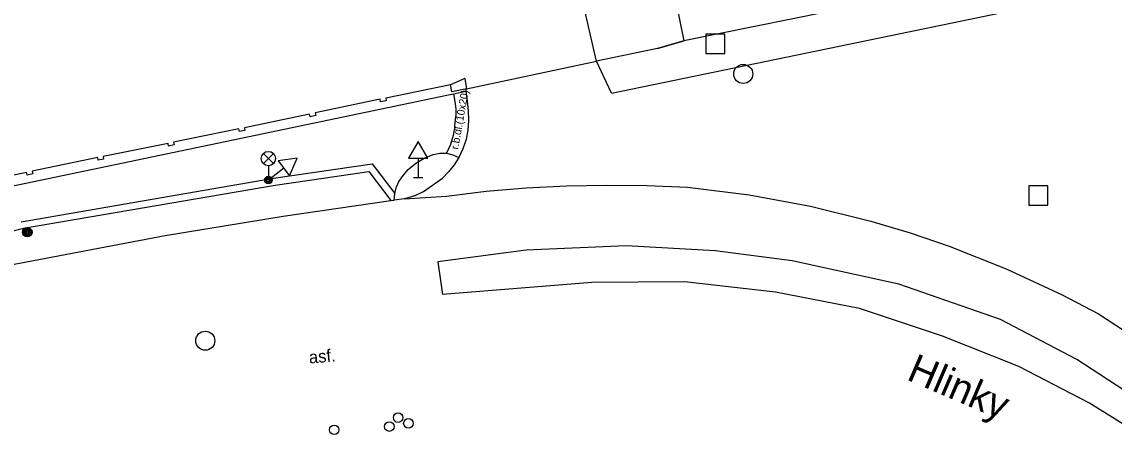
# Model space of a CAD drawing. Extents: x -600309 to -598967, y -1161267 to -1160292.
# Drawn here: x -599431.1 to -599373.8, y -1161102.5 to -1161080.5 of the extents above; entities that cross this region are included whole.
import ezdxf

# ---------------------------------------------------------------- set-up
doc = ezdxf.new("R2010")
doc.units = 0
for name, color, linetype in [('Level 10', 7, 'Continuous'), ('Level 11', 7, 'Continuous'), ('Level 25', 7, 'Continuous'), ('Level 26', 7, 'Continuous'), ('Level 27', 7, 'Continuous'), ('Level 28', 7, 'Continuous'), ('Level 33', 7, 'Continuous'), ('Level 34', 7, 'Continuous'), ('Level 40', 7, 'Continuous'), ('Level 49', 7, 'Continuous'), ('Level 5', 7, 'Continuous'), ('Level 6', 7, 'Continuous'), ('Level 7', 7, 'Continuous'), ('Level 8', 7, 'Continuous')]:
    doc.layers.add(name, color=color, linetype=linetype)

msp = doc.modelspace()

# ---------------------------------------------------------------- linework, layer by layer
at = {"layer": 'Level 10'}
for points in [[(-599400.15, -1161084.22), (-599372.65, -1161078.53), (-599370.18, -1161078.03), (-599366.75, -1161077.34), (-599365.11, -1161077.01), (-599363.32, -1161075.6599), (-599355.43, -1161062.2)], [(-599400.15, -1161084.22), (-599400.94, -1161082.55)], [(-599407.79, -1161084.13), (-599407.75, -1161084)], [(-599407.79, -1161084.13), (-599407.72, -1161084.64)], [(-599407.72, -1161084.64), (-599407.67, -1161085.15), (-599407.65, -1161085.66)], [(-599407.65, -1161085.66), (-599407.68, -1161086.16), (-599407.78, -1161086.66), (-599407.94, -1161087.14), (-599408.16, -1161087.59)], [(-599408.16, -1161087.59), (-599408.41, -1161087.98), (-599408.7, -1161088.35), (-599409.01, -1161088.69)], [(-599410.01, -1161089.38), (-599409.01, -1161088.69)], [(-599410.49, -1161089.61), (-599411.01, -1161089.77)], [(-599410.49, -1161089.61), (-599410.01, -1161089.38)], [(-599417.37, -1161090.68), (-599411.72, -1161089.85)], [(-599411.72, -1161089.85), (-599411.54, -1161089.84)], [(-599411.01, -1161089.77), (-599411.54, -1161089.84)], [(-599423.56, -1161091.68), (-599417.37, -1161090.68)], [(-599432.58, -1161093.39), (-599423.56, -1161091.68)]]:
    msp.add_lwpolyline(points, dxfattribs=at)
at = {"layer": 'Level 11'}
for points in [[(-599407.85, -1161083.46), (-599408.6, -1161083.79)], [(-599427.35, -1161088.21), (-599408.78, -1161084.33)], [(-599408.78, -1161084.33), (-599408.43, -1161084.27)], [(-599408.43, -1161084.27), (-599407.79, -1161084.13)], [(-599408.43, -1161084.27), (-599408.36, -1161084.66), (-599408.32, -1161085.05), (-599408.32, -1161085.44)], [(-599408.36, -1161085.95), (-599408.32, -1161085.44)], [(-599408.36, -1161085.95), (-599408.45, -1161086.44), (-599408.6, -1161086.92), (-599408.81, -1161087.38)], [(-599417.87, -1161088.68), (-599412.7, -1161087.93)], [(-599412.7, -1161087.93), (-599411.51, -1161089.49)], [(-599411.13, -1161088.62), (-599410.81, -1161088.23), (-599410.42, -1161087.89), (-599409.98, -1161087.63), (-599409.5, -1161087.45)], [(-599409.5, -1161087.45), (-599409.16, -1161087.38)], [(-599409.16, -1161087.38), (-599408.81, -1161087.38)], [(-599408.81, -1161087.38), (-599408.48, -1161087.46), (-599408.16, -1161087.59)], [(-599440.32, -1161090.91), (-599427.35, -1161088.21)], [(-599417.79, -1161089.05), (-599412.88, -1161088.34)], [(-599412.88, -1161088.34), (-599411.72, -1161089.85)], [(-599431.1, -1161090.97), (-599417.87, -1161088.68)], [(-599430.98, -1161091.3), (-599417.79, -1161089.05)], [(-599411.54, -1161089.84), (-599411.52, -1161089.51), (-599411.51, -1161089.49), (-599411.45, -1161089.19), (-599411.32, -1161088.9), (-599411.13, -1161088.62)], [(-599411.01, -1161089.77), (-599408.8, -1161089.62), (-599406.73, -1161089.37), (-599404.62, -1161089.19), (-599402.51, -1161089.08), (-599400.4, -1161089.04), (-599398.28, -1161089.07), (-599396.17, -1161089.1599), (-599392.93, -1161089.55), (-599389.7199, -1161090.15), (-599386.56, -1161090.94), (-599384.5, -1161091.55), (-599382.46, -1161092.24), (-599379.46, -1161093.43), (-599376.53, -1161094.79), (-599374.63, -1161095.79), (-599371.96, -1161097.54), (-599368.9099, -1161099.6599), (-599366.33, -1161101.55), (-599364.01, -1161103.34), (-599361.9, -1161104.98), (-599361.69, -1161105.15)], [(-599433.62, -1161091.96), (-599430.98, -1161091.3)], [(-599357.42, -1161112.9), (-599363.83, -1161107.2), (-599368.21, -1161103.73), (-599372.9, -1161100.06), (-599375.76, -1161098.19), (-599379.77, -1161096.09), (-599385.09, -1161094.24), (-599390.69, -1161093.02), (-599394.7199, -1161092.49), (-599399.39, -1161092.23), (-599404.62, -1161092.46), (-599409.25, -1161093.07), (-599409.01, -1161094.78)], [(-599357.42, -1161112.9), (-599358.45, -1161113.99), (-599367.9099, -1161105.57), (-599371.98, -1161102.4099), (-599375.1, -1161100.48), (-599378.81, -1161098.56), (-599382.8, -1161096.9699), (-599387.15, -1161095.52), (-599391.56, -1161094.65), (-599396.32, -1161094.12), (-599401.19, -1161094.15), (-599409.01, -1161094.78)]]:
    msp.add_lwpolyline(points, dxfattribs=at)
at = {"layer": 'Level 25'}
for radius in [0.25, 0.2, 0.15, 0.1, 0.05]:
    msp.add_circle((-599430.78, -1161091.51), radius, dxfattribs=at)
at = {"layer": 'Level 26'}
for points in [[(-599395.21, -1161082.14), (-599394.21, -1161082.14), (-599394.21, -1161081.14), (-599395.21, -1161081.14)], [(-599378.28, -1161090.09), (-599377.28, -1161090.09), (-599377.28, -1161089.09), (-599378.28, -1161089.09)]]:
    msp.add_lwpolyline(points, close=True, dxfattribs=at)
at = {"layer": 'Level 27'}
for centre in [(-599393.25, -1161083.2199), (-599421.45, -1161097.2)]:
    msp.add_circle(centre, 0.5, dxfattribs=at)
at = {"layer": 'Level 28'}
for centre in [(-599411.34, -1161101.23), (-599414.69, -1161101.87), (-599411.8, -1161101.7), (-599410.8, -1161101.53)]:
    msp.add_circle(centre, 0.25, dxfattribs=at)
at = {"layer": 'Level 33'}
for p, q in [((-599418.405, -1161087.92), (-599417.875, -1161087.39)), ((-599418.405, -1161087.39), (-599417.875, -1161087.92)), ((-599418.14, -1161088.03), (-599418.14, -1161088.78))]:
    msp.add_line(p, q, dxfattribs=at)
for centre, radius in [((-599418.14, -1161087.655), 0.375), ((-599418.14, -1161088.78), 0.2), ((-599418.14, -1161088.78), 0.1445), ((-599418.14, -1161088.78), 0.0876)]:
    msp.add_circle(centre, radius, dxfattribs=at)
at = {"layer": 'Level 34'}
for p, q in [((-599410.29, -1161087.632), (-599410.29, -1161088.65)), ((-599417.33, -1161088.1634), (-599418.14, -1161088.78)), ((-599410.54, -1161088.65), (-599410.04, -1161088.65))]:
    msp.add_line(p, q, dxfattribs=at)
for points in [[(-599410.79, -1161087.632), (-599409.79, -1161087.632), (-599410.29, -1161086.766)], [(-599417.6328, -1161087.7655), (-599417.0271, -1161088.5612), (-599416.6409, -1161087.6388)]]:
    msp.add_lwpolyline(points, close=True, dxfattribs=at)
at = {"layer": 'Level 5'}
for points in [[(-599398.3, -1161071.9099), (-599396.36, -1161081.49)], [(-599400.94, -1161082.55), (-599402.63, -1161075.18)], [(-599377.6599, -1161077.69), (-599396.36, -1161081.49)], [(-599396.36, -1161081.49), (-599397.74, -1161081.88)], [(-599397.74, -1161081.88), (-599400.94, -1161082.55)]]:
    msp.add_lwpolyline(points, dxfattribs=at)
at = {"layer": 'Level 6'}
msp.add_lwpolyline([(-599397.74, -1161081.88), (-599396.36, -1161081.49)], dxfattribs=at)
at = {"layer": 'Level 7'}
for points in [[(-599407.75, -1161084), (-599408.53, -1161084.15), (-599408.6, -1161083.79), (-599411.99, -1161084.49), (-599411.96, -1161084.63), (-599412.26, -1161084.69), (-599412.29, -1161084.55), (-599415.69, -1161085.26), (-599415.6599, -1161085.4), (-599415.95, -1161085.46), (-599415.98, -1161085.32), (-599419.4, -1161086.04), (-599419.37, -1161086.18), (-599419.6599, -1161086.24), (-599419.69, -1161086.1), (-599423.11, -1161086.8), (-599423.08, -1161086.94), (-599423.37, -1161087), (-599423.4, -1161086.86), (-599426.8, -1161087.54), (-599426.78, -1161087.68), (-599427.07, -1161087.73), (-599427.09, -1161087.59), (-599430.52, -1161088.32), (-599430.49, -1161088.46), (-599430.79, -1161088.52), (-599430.82, -1161088.38)], [(-599407.85, -1161083.46), (-599407.75, -1161084)], [(-599430.82, -1161088.38), (-599434.23, -1161089.1), (-599434.21, -1161089.24), (-599434.5, -1161089.29), (-599434.52, -1161089.15), (-599437.94, -1161089.86), (-599437.9099, -1161090), (-599438.2, -1161090.06), (-599438.23, -1161089.92), (-599441.64, -1161090.63)]]:
    msp.add_lwpolyline(points, dxfattribs=at)
at = {"layer": 'Level 8'}
msp.add_lwpolyline([(-599407.75, -1161084), (-599400.94, -1161082.55)], dxfattribs=at)

# ---------------------------------------------------------------- texts
at = {"layer": 'Level 40'}
for s, height, rotation, p in [('r.b.dl.(10x20)', 0.4, 80, (-599408.19, -1161087.2)), ('asf.', 0.65, 5, (-599415.99, -1161098.4))]:
    msp.add_text(s, height=height, rotation=rotation, dxfattribs=at).set_placement(p)
at = {"layer": 'Level 49'}
msp.add_text('Hlinky', height=1.5, rotation=336.77, dxfattribs=at).set_placement((-599384.74, -1161099.2199))

doc.saveas('drawing.dxf')
